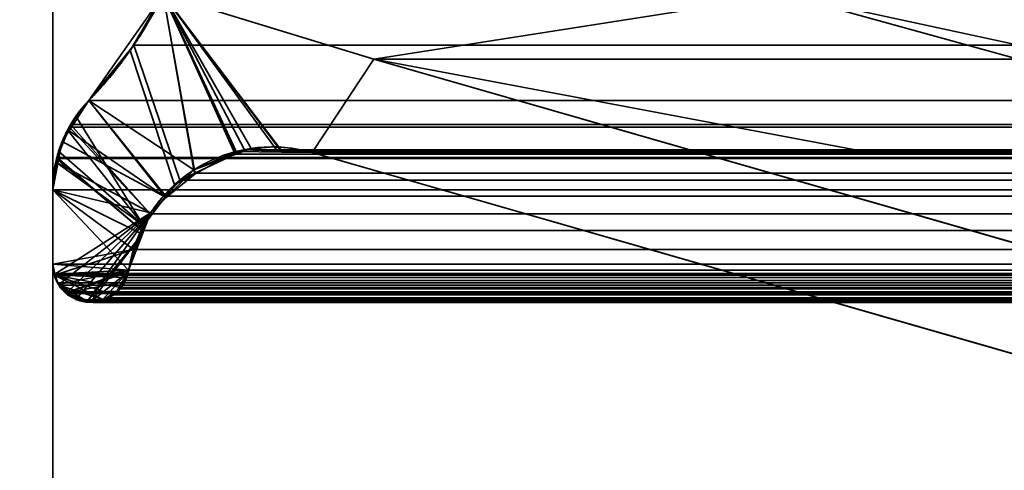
# Model space of a CAD drawing. Header units: millimetres. Extents: x -490 to 6690, y -115 to 132.
# Tile 269 of 656: x 1136.82 to 1142.2, y 1.4 to 3.86. Entities that reach past the tile are written whole.
import ezdxf

# ---------------------------------------------------------------- set-up
doc = ezdxf.new("R2010")
doc.units = ezdxf.units.MM
doc.layers.add('151', color=7, linetype='Continuous', true_color=0xffffff)

# ---------------------------------------------------------------- blocks, each defined once
blk = doc.blocks.new('UG_SURFACE_002')
at = {"layer": '151', "color": 252, "linetype": 'Continuous', "lineweight": 35}
for points in [[(2040, -6.2, 2201.9999), (2040, 113.2, 2201.9999), (960, 113.2, 2201.9999), (960, -6.2, 2201.9999)], [(1110, -6.2, 2052), (1110, 113.2, 2052), (1890, 113.2, 2052), (1890, -6.2, 2052)]]:
    blk.add_3dface(points, dxfattribs=at)
blk = doc.blocks.new('UG_SURFACE_112')
at = {"layer": '151', "color": 7, "linetype": 'Continuous', "lineweight": 35}
for points in [[(1136.75, -22, -8), (1136.75, 16, -8), (1137, 16, -8), (1137, -22, -8)], [(1137, -22, 2020), (1137, 16, 2020), (1136.75, 16, 2020.2501), (1136.75, -22, 2020.2501)], [(1137, 16, 2020), (1137, -22, 2020), (1137, -22, -8), (1137, 16, -8)]]:
    blk.add_3dface(points, dxfattribs=at)
blk = doc.blocks.new('UG_SURFACE_116')
at = {"layer": '151', "color": 14, "linetype": 'Continuous', "lineweight": 35}
for points in [[(1867.3, -10, 2024.3001), (1867.3, 19, 2024.3001), (1132.7, 19, 2024.3001), (1132.7, -10, 2024.3001)], [(1863.25, 16.25, 2020.2501), (1863.25, -22, 2020.2501), (1136.75, -22, 2020.2501), (1136.75, 16.25, 2020.2501)]]:
    blk.add_3dface(points, dxfattribs=at)
blk = doc.blocks.new('UG_SURFACE_117')
at = {"layer": '151', "color": 7, "linetype": 'Continuous', "lineweight": 35}
for points in [[(1136.75, 16, 2020.2501), (1136.75, -22, 2020.2501), (1863.25, -22, 2020.2501), (1863.25, 16, 2020.2501)], [(1136.75, -22, 2020.2501), (1136.75, 16, 2020.2501), (1137, 16, 2020), (1137, -22, 2020)], [(1863, 16, 2020), (1863, -22, 2020), (1137, -22, 2020), (1137, 16, 2020)]]:
    blk.add_3dface(points, dxfattribs=at)
blk = doc.blocks.new('UG_SURFACE_124')
at = {"layer": '151', "color": 46, "linetype": 'Continuous', "lineweight": 35}
for points in [[(1143.2828, 4.6276, 2013.7172), (1143.1928, 4.6515, 2013.8073), (1141, 4, 2016), (1144.9322, 3.15, 2012.0678)], [(1144.9322, 3.15, -8), (1141, 4, -8), (1143.2711, 4.6154, -8), (1143.2811, 4.6137, -8)], [(1137.424, 3.6946, 2019.5761), (1137.6036, 4, -8), (1137.1982, 3.4215, -8)], [(1137.1982, 3.4215, -8), (1137.6036, 4, -8), (1137.7716, 3.0426, -8)], [(1137.424, 3.6946, 2019.5761), (1137.6036, 4, 2019.3963), (1137.6036, 4, -8)], [(1137.6036, 4, 2019.3963), (1137.424, 3.6946, 2019.5761), (1137.6646, 2.9606, 2019.3355), (1137.7773, 3.0214, 2019.2227)], [(1137.6036, 4, -8), (1138.7532, 3.6468, -8), (1138.4176, 3.1368, -8), (1138.2493, 3.1481, -8)], [(1137.6036, 4, -8), (1138.0845, 3.1592, -8), (1138.0049, 3.1295, -8)], [(1138.2493, 3.1481, -8), (1138.0845, 3.1592, -8), (1137.6036, 4, -8)], [(1138.0049, 3.1295, -8), (1137.7716, 3.0426, -8), (1137.6036, 4, -8)], [(1138.7532, 3.6468, -8), (1137.6036, 4, -8), (1141, 4, -8)], [(1137.6036, 4, 2019.3963), (1138.0016, 3.1426, 2018.9984), (1138.2504, 3.1391, 2018.7497)], [(1138.2504, 3.1391, 2018.7497), (1138.4176, 3.1368, 2018.5823), (1138.7532, 3.6468, 2018.2469), (1137.6036, 4, 2019.3963)], [(1137.7773, 3.0214, 2019.2227), (1138.0004, 3.1419, 2018.9996), (1138.0016, 3.1426, 2018.9984), (1137.6036, 4, 2019.3963)], [(1141, 4, 2016), (1137.6036, 4, 2019.3963), (1138.7532, 3.6468, 2018.2469)], [(1141, 4, -8), (1144.0709, 3.15, -8), (1141.3919, 3.15, -8), (1138.7532, 3.6468, -8)], [(1138.7532, 3.6468, 2018.2469), (1141.3919, 3.15, 2015.6081), (1144.0709, 3.15, 2012.9292), (1141, 4, 2016)], [(1141, 4, -8), (1144.9322, 3.15, -8), (1144.0709, 3.15, -8)], [(1144.0709, 3.15, 2012.9292), (1144.9322, 3.15, 2012.0678), (1141, 4, 2016)], [(1137.1982, 3.4215, -8), (1137.1982, 3.4215, 2019.8019), (1137.424, 3.6946, 2019.5761)], [(1137.6137, 2.8944, 2019.3863), (1137.6646, 2.9606, 2019.3355), (1137.424, 3.6946, 2019.5761), (1137.1982, 3.4215, 2019.8019)], [(1142.6481, 1.9237, -8), (1138.4176, 3.1368, -8), (1138.7532, 3.6468, -8), (1142.8088, 2.4839, -8)], [(1142.8088, 2.4839, 2014.1912), (1138.7532, 3.6468, 2018.2469), (1138.4176, 3.1368, 2018.5823), (1142.6481, 1.9237, 2014.3518)], [(1138.7532, 3.6468, -8), (1141.3919, 3.15, -8), (1141.3919, 3.15, 2015.6081), (1138.7532, 3.6468, 2018.2469)], [(1142.8088, 2.4839, -8), (1138.7532, 3.6468, -8), (1138.7532, 3.6468, 2018.2469), (1142.8088, 2.4839, 2014.1912)], [(1137.0896, 3.2551, -8), (1137.1266, 3.3349, 2019.8734), (1137.1982, 3.4215, 2019.8019)], [(1137.1982, 3.4215, 2019.8019), (1137.1982, 3.4215, -8), (1137.0896, 3.2551, -8)], [(1137.7716, 3.0426, -8), (1137.6194, 2.8917, -8), (1137.0896, 3.2551, -8), (1137.1982, 3.4215, -8)], [(1137.495, 2.7402, 2019.505), (1137.6137, 2.8944, 2019.3863), (1137.1982, 3.4215, 2019.8019), (1137.1266, 3.3349, 2019.8734)], [(1137.0896, 3.2551, -8), (1137.0871, 3.2547, 2019.913), (1137.1266, 3.3349, 2019.8734)], [(1137.1266, 3.3349, 2019.8734), (1137.0871, 3.2547, 2019.913), (1137.495, 2.7402, 2019.505)], [(1137.0515, 3.1966, -8), (1137.0325, 3.1439, 2019.9676), (1137.0871, 3.2547, 2019.913)], [(1137.0871, 3.2547, 2019.913), (1137.0325, 3.1439, 2019.9676), (1137.495, 2.7402, 2019.505)], [(1137.0871, 3.2547, 2019.913), (1137.0896, 3.2551, -8), (1137.0515, 3.1966, -8)], [(1137.0515, 3.1966, -8), (1137.0896, 3.2551, -8), (1137.6194, 2.8917, -8)], [(1137.0325, 3.1439, 2019.9676), (1137.0515, 3.1966, -8), (1137.0287, 3.08, -8)], [(1137.6194, 2.8917, -8), (1137.5344, 2.8076, -8), (1137.0287, 3.08, -8), (1137.0515, 3.1966, -8)], [(1137.0287, 3.08, -8), (1137.0227, 3.0804, 2019.9773), (1137.0325, 3.1439, 2019.9676)], [(1137.495, 2.7402, 2019.505), (1137.0325, 3.1439, 2019.9676), (1137.0227, 3.0804, 2019.9773)], [(1137.7716, 3.0426, -8), (1138.0049, 3.1295, -8), (1138.0004, 3.1419, 2018.9996)], [(1138.0004, 3.1419, 2018.9996), (1137.7773, 3.0214, 2019.2227), (1137.7716, 3.0426, -8)], [(1138.0016, 3.1426, 2018.9984), (1138.0004, 3.1419, 2018.9996), (1138.0049, 3.1295, -8)], [(1138.0049, 3.1295, -8), (1138.0845, 3.1592, -8), (1138.0016, 3.1426, 2018.9984)], [(1138.2504, 3.1391, 2018.7497), (1138.0016, 3.1426, 2018.9984), (1138.0845, 3.1592, -8)], [(1138.0845, 3.1592, -8), (1138.2493, 3.1481, -8), (1138.2504, 3.1391, 2018.7497)], [(1138.2493, 3.1481, -8), (1138.4176, 3.1368, -8), (1138.4176, 3.1368, 2018.5823)], [(1138.4176, 3.1368, 2018.5823), (1138.2504, 3.1391, 2018.7497), (1138.2493, 3.1481, -8)], [(1138.4176, 3.1368, -8), (1142.6481, 1.9237, -8), (1142.6481, 1.9237, 2014.3518), (1138.4176, 3.1368, 2018.5823)], [(1144.0709, 3.15, 2012.9292), (1141.3919, 3.15, 2015.6081), (1141.3919, 3.15, -8), (1144.0709, 3.15, -8)], [(1137, 2.933, -8), (1137, 2.933, 2020), (1137.0227, 3.0804, 2019.9773)], [(1137.0227, 3.0804, 2019.9773), (1137.0287, 3.08, -8), (1137, 2.933, -8)], [(1137.4805, 2.6958, 2019.5196), (1137.495, 2.7402, 2019.505), (1137.0227, 3.0804, 2019.9773), (1137, 2.933, 2020)], [(1137, 2.933, -8), (1137.0287, 3.08, -8), (1137.5344, 2.8076, -8)], [(1137.6194, 2.8917, -8), (1137.7716, 3.0426, -8), (1137.7773, 3.0214, 2019.2227)], [(1137.7773, 3.0214, 2019.2227), (1137.6646, 2.9606, 2019.3355), (1137.6194, 2.8917, -8)], [(1137.6646, 2.9606, 2019.3355), (1137.6137, 2.8944, 2019.3863), (1137.6194, 2.8917, -8)], [(1137, 2.933, -8), (1137, 2.5278, -8), (1137, 2.5278, 2020), (1137, 2.933, 2020)], [(1137.5344, 2.8076, -8), (1137.0116, 2.4742, -8), (1137, 2.5278, -8), (1137, 2.933, -8)], [(1137.4149, 2.4958, 2019.5851), (1137, 2.933, 2020), (1137, 2.5278, 2020)], [(1137, 2.933, 2020), (1137.4149, 2.4958, 2019.5851), (1137.4805, 2.6958, 2019.5196)], [(1137.6137, 2.8944, 2019.3863), (1137.495, 2.7402, 2019.505), (1137.5344, 2.8076, -8)], [(1137.5344, 2.8076, -8), (1137.6194, 2.8917, -8), (1137.6137, 2.8944, 2019.3863)], [(1137.0355, 2.4189, -8), (1137.0187, 2.4414, -8), (1137.0116, 2.4742, -8), (1137.5344, 2.8076, -8)], [(1137.5344, 2.8076, -8), (1137.0732, 2.3696, -8), (1137.0715, 2.3705, -8), (1137.0355, 2.4189, -8)], [(1137.128, 2.3393, -8), (1137.0732, 2.3696, -8), (1137.5344, 2.8076, -8)], [(1137.1881, 2.3248, -8), (1137.149, 2.3278, -8), (1137.128, 2.3393, -8), (1137.5344, 2.8076, -8)], [(1137.1881, 2.3248, -8), (1137.5344, 2.8076, -8), (1137.4906, 2.6934, -8)], [(1137.4906, 2.6934, -8), (1137.5344, 2.8076, -8), (1137.495, 2.7402, 2019.505)], [(1137.2077, 2.3233, -8), (1137.1881, 2.3248, -8), (1137.4906, 2.6934, -8)], [(1137.2077, 2.3233, -8), (1137.4906, 2.6934, -8), (1137.4149, 2.4958, -8), (1137.4109, 2.4854, -8)], [(1137.4149, 2.4958, -8), (1137.4906, 2.6934, -8), (1137.4805, 2.6958, 2019.5196)], [(1137.4805, 2.6958, 2019.5196), (1137.4149, 2.4958, 2019.5851), (1137.4149, 2.4958, -8)], [(1137.495, 2.7402, 2019.505), (1137.4805, 2.6958, 2019.5196), (1137.4906, 2.6934, -8)], [(1137, 2.5278, -8), (1137.0116, 2.4742, -8), (1137.0081, 2.474, 2019.9919)], [(1137.0081, 2.474, 2019.9919), (1137.0053, 2.4808, 2019.9947), (1137, 2.5278, -8)], [(1137.0053, 2.4808, 2019.9947), (1137, 2.5278, 2020), (1137, 2.5278, -8)], [(1137, 2.5278, 2020), (1137.0053, 2.4808, 2019.9947), (1137.0081, 2.474, 2019.9919), (1137.4149, 2.4958, 2019.5851)], [(1137.4149, 2.4958, 2019.5851), (1137.0081, 2.474, 2019.9919), (1137.0302, 2.4196, 2019.9697), (1137.0325, 2.4171, 2019.9676)], [(1137.0302, 2.4196, 2019.9697), (1137.0081, 2.474, 2019.9919), (1137.0116, 2.4742, -8)], [(1137.0116, 2.4742, -8), (1137.0187, 2.4414, -8), (1137.0302, 2.4196, 2019.9697)], [(1137.0325, 2.4171, 2019.9676), (1137.0745, 2.3719, 2019.9256), (1137.4149, 2.4958, 2019.5851)], [(1137.4116, 2.4855, 2019.5885), (1137.4149, 2.4958, 2019.5851), (1137.0745, 2.3719, 2019.9256)], [(1137.3935, 2.4312, 2019.6064), (1137.3942, 2.432, 2019.6059), (1137.4116, 2.4855, 2019.5885), (1137.0745, 2.3719, 2019.9256)], [(1137.2726, 2.334, -8), (1137.2371, 2.321, -8), (1137.2077, 2.3233, -8), (1137.4109, 2.4854, -8)], [(1137.2726, 2.334, -8), (1137.4109, 2.4854, -8), (1137.3523, 2.383, -8), (1137.3303, 2.3613, -8)], [(1137.4109, 2.4854, -8), (1137.3905, 2.4323, -8), (1137.3832, 2.4133, -8), (1137.3523, 2.383, -8)], [(1137.3905, 2.4323, -8), (1137.4109, 2.4854, -8), (1137.4116, 2.4855, 2019.5885)], [(1137.4116, 2.4855, 2019.5885), (1137.3942, 2.432, 2019.6059), (1137.3905, 2.4323, -8)], [(1137.4109, 2.4854, -8), (1137.4149, 2.4958, -8), (1137.4149, 2.4958, 2019.5851)], [(1137.4149, 2.4958, 2019.5851), (1137.4116, 2.4855, 2019.5885), (1137.4109, 2.4854, -8)], [(1137.0187, 2.4414, -8), (1137.0355, 2.4189, -8), (1137.0325, 2.4171, 2019.9676)], [(1137.0325, 2.4171, 2019.9676), (1137.0302, 2.4196, 2019.9697), (1137.0187, 2.4414, -8)], [(1137.0745, 2.3719, 2019.9256), (1137.3551, 2.3805, 2019.645), (1137.3935, 2.4312, 2019.6064)], [(1137.3523, 2.383, -8), (1137.3832, 2.4133, -8), (1137.3935, 2.4312, 2019.6064)], [(1137.3935, 2.4312, 2019.6064), (1137.3551, 2.3805, 2019.645), (1137.3523, 2.383, -8)], [(1137.3832, 2.4133, -8), (1137.3905, 2.4323, -8), (1137.3935, 2.4312, 2019.6064)], [(1137.3942, 2.432, 2019.6059), (1137.3935, 2.4312, 2019.6064), (1137.3905, 2.4323, -8)], [(1137.0745, 2.3719, 2019.9256), (1137.0325, 2.4171, 2019.9676), (1137.0355, 2.4189, -8)], [(1137.0355, 2.4189, -8), (1137.0715, 2.3705, -8), (1137.0745, 2.3719, 2019.9256)], [(1137.0715, 2.3705, -8), (1137.0732, 2.3696, -8), (1137.0745, 2.3719, 2019.9256)], [(1137.0871, 2.3581, 2019.913), (1137.0745, 2.3719, 2019.9256), (1137.0732, 2.3696, -8)], [(1137.0732, 2.3696, -8), (1137.128, 2.3393, -8), (1137.1275, 2.3424, 2019.8724)], [(1137.1275, 2.3424, 2019.8724), (1137.0871, 2.3581, 2019.913), (1137.0732, 2.3696, -8)], [(1137.3551, 2.3805, 2019.645), (1137.0745, 2.3719, 2019.9256), (1137.207, 2.3243, 2019.793), (1137.2738, 2.3348, 2019.7263)], [(1137.0745, 2.3719, 2019.9256), (1137.0871, 2.3581, 2019.913), (1137.1275, 2.3424, 2019.8724)], [(1137.1275, 2.3424, 2019.8724), (1137.1837, 2.3206, 2019.8164), (1137.1877, 2.3212, 2019.8123), (1137.0745, 2.3719, 2019.9256)], [(1137.1877, 2.3212, 2019.8123), (1137.207, 2.3243, 2019.793), (1137.0745, 2.3719, 2019.9256)], [(1137.3314, 2.3618, 2019.6686), (1137.3508, 2.3749, 2019.6493), (1137.3551, 2.3805, 2019.645), (1137.2738, 2.3348, 2019.7263)], [(1137.3303, 2.3613, -8), (1137.3523, 2.383, -8), (1137.3551, 2.3805, 2019.645)], [(1137.3551, 2.3805, 2019.645), (1137.3508, 2.3749, 2019.6493), (1137.3303, 2.3613, -8)], [(1137.3508, 2.3749, 2019.6493), (1137.3314, 2.3618, 2019.6686), (1137.3303, 2.3613, -8)], [(1137.1275, 2.3424, 2019.8724), (1137.128, 2.3393, -8), (1137.149, 2.3278, -8)], [(1137.1837, 2.3206, 2019.8164), (1137.1275, 2.3424, 2019.8724), (1137.149, 2.3278, -8)], [(1137.149, 2.3278, -8), (1137.1881, 2.3248, -8), (1137.1877, 2.3212, 2019.8123)], [(1137.1877, 2.3212, 2019.8123), (1137.1837, 2.3206, 2019.8164), (1137.149, 2.3278, -8)], [(1137.207, 2.3243, 2019.793), (1137.1877, 2.3212, 2019.8123), (1137.1881, 2.3248, -8)], [(1137.1881, 2.3248, -8), (1137.2077, 2.3233, -8), (1137.207, 2.3243, 2019.793)], [(1137.2738, 2.3348, 2019.7263), (1137.207, 2.3243, 2019.793), (1137.2371, 2.321, -8)], [(1137.207, 2.3243, 2019.793), (1137.2077, 2.3233, -8), (1137.2371, 2.321, -8)], [(1137.2371, 2.321, -8), (1137.2726, 2.334, -8), (1137.2738, 2.3348, 2019.7263)], [(1137.2726, 2.334, -8), (1137.3202, 2.3513, -8), (1137.3314, 2.3618, 2019.6686)], [(1137.3314, 2.3618, 2019.6686), (1137.2964, 2.3384, 2019.7036), (1137.2726, 2.334, -8)], [(1137.3303, 2.3613, -8), (1137.3202, 2.3513, -8), (1137.2726, 2.334, -8)], [(1137.2964, 2.3384, 2019.7036), (1137.2738, 2.3348, 2019.7263), (1137.2726, 2.334, -8)], [(1137.2738, 2.3348, 2019.7263), (1137.2964, 2.3384, 2019.7036), (1137.3314, 2.3618, 2019.6686)], [(1137.3202, 2.3513, -8), (1137.3303, 2.3613, -8), (1137.3314, 2.3618, 2019.6686)]]:
    blk.add_3dface(points, dxfattribs=at)
blk = doc.blocks.new('UG_SURFACE_125')
at = {"layer": '151', "color": 46, "linetype": 'Continuous', "lineweight": 35}
for points in [[(1144.9322, 3.15, 2012.0678), (1141, 4, 2016), (1143.222, 4.6361, 2013.778), (1143.3054, 4.6169, 2013.6945)], [(1862.5941, 3.6691, 2019.5942), (1137.6036, 4, 2019.3963), (1137.4438, 3.7233, 2019.5563)], [(1137.7753, 3.0244, 2019.2246), (1137.694, 2.986, 2019.3059), (1137.4438, 3.7233, 2019.5563), (1137.6036, 4, 2019.3963)], [(1862.5941, 3.6691, 2019.5942), (1862.3964, 4, 2019.3963), (1137.6036, 4, 2019.3963)], [(1137.6036, 4, 2019.3963), (1138.7532, 3.6468, 2018.2469), (1138.4176, 3.1368, 2018.5823), (1138.2272, 3.145, 2018.7726)], [(1137.6036, 4, 2019.3963), (1137.997, 3.1292, 2019.0029), (1137.7753, 3.0244, 2019.2246)], [(1137.6036, 4, 2019.3963), (1138.0469, 3.1528, 2018.9531), (1137.997, 3.1292, 2019.0029)], [(1138.7532, 3.6468, 2018.2469), (1137.6036, 4, 2019.3963), (1141, 4, 2016)], [(1138.2272, 3.145, 2018.7726), (1138.0469, 3.1528, 2018.9531), (1137.6036, 4, 2019.3963)], [(1141, 4, 2016), (1144.0709, 3.15, 2012.9292), (1141.3919, 3.15, 2015.6081), (1138.7532, 3.6468, 2018.2469)], [(1141, 4, 2016), (1144.9322, 3.15, 2012.0678), (1144.0709, 3.15, 2012.9292)], [(1137.4438, 3.7233, 2019.5563), (1137.1982, 3.4215, 2019.8019), (1862.8018, 3.4215, 2019.8019)], [(1137.1982, 3.4215, 2019.8019), (1137.4438, 3.7233, 2019.5563), (1137.694, 2.986, 2019.3059), (1137.6177, 2.9002, 2019.3822)], [(1137.4438, 3.7233, 2019.5563), (1862.8018, 3.4215, 2019.8019), (1862.5941, 3.6691, 2019.5942)], [(1142.6481, 1.9237, 2014.3518), (1138.4176, 3.1368, 2018.5823), (1138.7532, 3.6468, 2018.2469), (1142.8088, 2.4839, 2014.1912)], [(1142.8088, 2.4839, 2014.1912), (1138.7532, 3.6468, 2018.2469), (1861.2468, 3.6468, 2018.2469), (1857.1912, 2.4839, 2014.1912)], [(1138.7532, 3.6468, 2018.2469), (1141.3919, 3.15, 2015.6081), (1858.6081, 3.15, 2015.6081), (1861.2468, 3.6468, 2018.2469)], [(1137.1982, 3.4215, 2019.8019), (1137.0982, 3.2908, 2019.9018), (1862.9071, 3.2739, 2019.907)], [(1137.6177, 2.9002, 2019.3822), (1137.5319, 2.8036, 2019.4681), (1137.0982, 3.2908, 2019.9018), (1137.1982, 3.4215, 2019.8019)], [(1862.9071, 3.2739, 2019.907), (1862.8018, 3.4215, 2019.8019), (1137.1982, 3.4215, 2019.8019)], [(1137.0982, 3.2908, 2019.9018), (1137.0921, 3.2762, 2019.908), (1862.9071, 3.2739, 2019.907)], [(1137.0921, 3.2762, 2019.908), (1137.0982, 3.2908, 2019.9018), (1137.5319, 2.8036, 2019.4681)], [(1862.9071, 3.2739, 2019.907), (1137.0921, 3.2762, 2019.908), (1137.0238, 3.1105, 2019.9761)], [(1137.5319, 2.8036, 2019.4681), (1137.4887, 2.7112, 2019.5112), (1137.0238, 3.1105, 2019.9761), (1137.0921, 3.2762, 2019.908)], [(1137.0238, 3.1105, 2019.9761), (1862.9247, 3.2492, 2019.9246), (1862.9071, 3.2739, 2019.907)], [(1137.0238, 3.1105, 2019.9761), (1862.976, 3.1104, 2019.9759), (1862.9247, 3.2492, 2019.9246)], [(1137.997, 3.1292, 2019.0029), (1862.003, 3.1292, 2019.0029), (1862.2247, 3.0244, 2019.2246), (1137.7753, 3.0244, 2019.2246)], [(1861.9531, 3.1528, 2018.9531), (1137.997, 3.1292, 2019.0029), (1138.0469, 3.1528, 2018.9531)], [(1861.9531, 3.1528, 2018.9531), (1862.003, 3.1292, 2019.0029), (1137.997, 3.1292, 2019.0029)], [(1138.0469, 3.1528, 2018.9531), (1138.2272, 3.145, 2018.7726), (1861.7728, 3.145, 2018.7726), (1861.9531, 3.1528, 2018.9531)], [(1138.4176, 3.1368, 2018.5823), (1861.5824, 3.1368, 2018.5823), (1861.7728, 3.145, 2018.7726), (1138.2272, 3.145, 2018.7726)], [(1138.4176, 3.1368, 2018.5823), (1142.6481, 1.9237, 2014.3518), (1857.3519, 1.9237, 2014.3518), (1861.5824, 3.1368, 2018.5823)], [(1855.9291, 3.15, 2012.9292), (1858.6081, 3.15, 2015.6081), (1141.3919, 3.15, 2015.6081), (1144.0709, 3.15, 2012.9292)], [(1137.0213, 3.1045, 2019.9788), (1137, 2.933, 2020), (1862.9799, 3.0997, 2019.98)], [(1137.4887, 2.7112, 2019.5112), (1137.441, 2.6087, 2019.5589), (1137, 2.933, 2020), (1137.0213, 3.1045, 2019.9788)], [(1137, 2.933, 2020), (1863, 2.933, 2020), (1862.9799, 3.0997, 2019.98)], [(1137.0238, 3.1105, 2019.9761), (1137.0213, 3.1045, 2019.9788), (1862.9799, 3.0997, 2019.98)], [(1137.0213, 3.1045, 2019.9788), (1137.0238, 3.1105, 2019.9761), (1137.4887, 2.7112, 2019.5112)], [(1862.9799, 3.0997, 2019.98), (1862.976, 3.1104, 2019.9759), (1137.0238, 3.1105, 2019.9761)], [(1137.694, 2.986, 2019.3059), (1137.7753, 3.0244, 2019.2246), (1862.2247, 3.0244, 2019.2246), (1862.306, 2.986, 2019.3059)], [(1862.3823, 2.9002, 2019.3822), (1137.6177, 2.9002, 2019.3822), (1137.694, 2.986, 2019.3059)], [(1862.306, 2.986, 2019.3059), (1862.3823, 2.9002, 2019.3822), (1137.694, 2.986, 2019.3059)], [(1137, 2.933, 2020), (1137, 2.5278, 2020), (1863, 2.5278, 2020), (1863, 2.933, 2020)], [(1137, 2.5278, 2020), (1137, 2.933, 2020), (1137.441, 2.6087, 2019.5589)], [(1137.5319, 2.8036, 2019.4681), (1137.6177, 2.9002, 2019.3822), (1862.3823, 2.9002, 2019.3822), (1862.4681, 2.8036, 2019.4681)], [(1862.5113, 2.7112, 2019.5112), (1137.4887, 2.7112, 2019.5112), (1137.5319, 2.8036, 2019.4681)], [(1862.4681, 2.8036, 2019.4681), (1862.5113, 2.7112, 2019.5112), (1137.5319, 2.8036, 2019.4681)], [(1137.441, 2.6087, 2019.5589), (1137.4887, 2.7112, 2019.5112), (1862.5113, 2.7112, 2019.5112), (1862.559, 2.6087, 2019.5589)], [(1137.441, 2.6087, 2019.5589), (1137.0099, 2.4683, 2019.9902), (1137.006, 2.478, 2019.994), (1137, 2.5278, 2020)], [(1137.0099, 2.4683, 2019.9902), (1137.441, 2.6087, 2019.5589), (1137.4149, 2.4958, 2019.5851), (1137.4029, 2.4564, 2019.5971)], [(1862.559, 2.6087, 2019.5589), (1137.4149, 2.4958, 2019.5851), (1137.441, 2.6087, 2019.5589)], [(1862.559, 2.6087, 2019.5589), (1862.5851, 2.4958, 2019.5851), (1137.4149, 2.4958, 2019.5851)], [(1863, 2.5278, 2020), (1137, 2.5278, 2020), (1137.006, 2.478, 2019.994)], [(1862.994, 2.478, 2019.994), (1863, 2.5278, 2020), (1137.006, 2.478, 2019.994)], [(1137.006, 2.478, 2019.994), (1137.0099, 2.4683, 2019.9902), (1862.9901, 2.4683, 2019.9902), (1862.994, 2.478, 2019.994)], [(1862.5851, 2.4958, 2019.5851), (1862.5971, 2.4564, 2019.5971), (1137.4029, 2.4564, 2019.5971), (1137.4149, 2.4958, 2019.5851)], [(1862.9742, 2.4272, 2019.9742), (1137.0099, 2.4683, 2019.9902), (1137.0258, 2.4272, 2019.9742)], [(1862.9742, 2.4272, 2019.9742), (1862.9901, 2.4683, 2019.9902), (1137.0099, 2.4683, 2019.9902)], [(1137.0099, 2.4683, 2019.9902), (1137.4029, 2.4564, 2019.5971), (1137.3976, 2.439, 2019.6023), (1137.3738, 2.4019, 2019.6261)], [(1137.0099, 2.4683, 2019.9902), (1137.3286, 2.3606, 2019.6714), (1137.3103, 2.3454, 2019.6898), (1137.2744, 2.3349, 2019.7256)], [(1137.3738, 2.4019, 2019.6261), (1137.3686, 2.3936, 2019.6314), (1137.3286, 2.3606, 2019.6714), (1137.0099, 2.4683, 2019.9902)], [(1137.036, 2.414, 2019.964), (1137.0258, 2.4272, 2019.9742), (1137.0099, 2.4683, 2019.9902), (1137.2744, 2.3349, 2019.7256)], [(1137.0258, 2.4272, 2019.9742), (1137.036, 2.414, 2019.964), (1862.964, 2.414, 2019.964), (1862.9742, 2.4272, 2019.9742)], [(1862.6024, 2.439, 2019.6023), (1137.3738, 2.4019, 2019.6261), (1137.3976, 2.439, 2019.6023)], [(1862.6024, 2.439, 2019.6023), (1862.6262, 2.4019, 2019.6261), (1137.3738, 2.4019, 2019.6261)], [(1137.3976, 2.439, 2019.6023), (1862.5971, 2.4564, 2019.5971), (1862.6024, 2.439, 2019.6023)], [(1137.3976, 2.439, 2019.6023), (1137.4029, 2.4564, 2019.5971), (1862.5971, 2.4564, 2019.5971)], [(1862.964, 2.414, 2019.964), (1137.036, 2.414, 2019.964), (1137.0643, 2.3771, 2019.9356)], [(1137.036, 2.414, 2019.964), (1137.1325, 2.334, 2019.8674), (1137.1304, 2.3343, 2019.8696), (1137.0788, 2.3677, 2019.9213)], [(1137.036, 2.414, 2019.964), (1137.1917, 2.3244, 2019.8083), (1137.1325, 2.334, 2019.8674)], [(1137.2086, 2.3216, 2019.7914), (1137.1917, 2.3244, 2019.8083), (1137.036, 2.414, 2019.964), (1137.2744, 2.3349, 2019.7256)], [(1137.0788, 2.3677, 2019.9213), (1137.0643, 2.3771, 2019.9356), (1137.036, 2.414, 2019.964)], [(1862.9357, 2.3771, 2019.9356), (1862.964, 2.414, 2019.964), (1137.0643, 2.3771, 2019.9356)], [(1137.0643, 2.3771, 2019.9356), (1137.0788, 2.3677, 2019.9213), (1862.9212, 2.3677, 2019.9213), (1862.9357, 2.3771, 2019.9356)], [(1862.8696, 2.3343, 2019.8696), (1137.0788, 2.3677, 2019.9213), (1137.1304, 2.3343, 2019.8696)], [(1862.8696, 2.3343, 2019.8696), (1862.9212, 2.3677, 2019.9213), (1137.0788, 2.3677, 2019.9213)], [(1862.6314, 2.3936, 2019.6314), (1137.3286, 2.3606, 2019.6714), (1137.3686, 2.3936, 2019.6314)], [(1862.6314, 2.3936, 2019.6314), (1862.6714, 2.3606, 2019.6714), (1137.3286, 2.3606, 2019.6714)], [(1137.3686, 2.3936, 2019.6314), (1862.6262, 2.4019, 2019.6261), (1862.6314, 2.3936, 2019.6314)], [(1137.3686, 2.3936, 2019.6314), (1137.3738, 2.4019, 2019.6261), (1862.6262, 2.4019, 2019.6261)], [(1137.1304, 2.3343, 2019.8696), (1137.1325, 2.334, 2019.8674), (1862.8675, 2.334, 2019.8674), (1862.8696, 2.3343, 2019.8696)], [(1137.1917, 2.3244, 2019.8083), (1862.8083, 2.3244, 2019.8083), (1862.8675, 2.334, 2019.8674), (1137.1325, 2.334, 2019.8674)], [(1137.2086, 2.3216, 2019.7914), (1862.7914, 2.3216, 2019.7914), (1862.8083, 2.3244, 2019.8083), (1137.1917, 2.3244, 2019.8083)], [(1137.2744, 2.3349, 2019.7256), (1137.2217, 2.3195, 2019.7783), (1137.2086, 2.3216, 2019.7914)], [(1862.7783, 2.3195, 2019.7783), (1137.2086, 2.3216, 2019.7914), (1137.2217, 2.3195, 2019.7783)], [(1862.7783, 2.3195, 2019.7783), (1862.7914, 2.3216, 2019.7914), (1137.2086, 2.3216, 2019.7914)], [(1137.2217, 2.3195, 2019.7783), (1862.7256, 2.3349, 2019.7256), (1862.7783, 2.3195, 2019.7783)], [(1137.2217, 2.3195, 2019.7783), (1137.2744, 2.3349, 2019.7256), (1862.7256, 2.3349, 2019.7256)], [(1862.6897, 2.3454, 2019.6898), (1137.2744, 2.3349, 2019.7256), (1137.3103, 2.3454, 2019.6898)], [(1862.6897, 2.3454, 2019.6898), (1862.7256, 2.3349, 2019.7256), (1137.2744, 2.3349, 2019.7256)], [(1137.3103, 2.3454, 2019.6898), (1862.6714, 2.3606, 2019.6714), (1862.6897, 2.3454, 2019.6898)], [(1137.3103, 2.3454, 2019.6898), (1137.3286, 2.3606, 2019.6714), (1862.6714, 2.3606, 2019.6714)]]:
    blk.add_3dface(points, dxfattribs=at)
blk = doc.blocks.new('UG_SURFACE_143')
at = {"layer": '151', "color": 254, "linetype": 'Continuous', "lineweight": 35}
for points in [[(1873.25, 111.75, 2030.2501), (1126.75, 111.75, 2030.2501), (1126.75, -10, 2030.2501), (1873.25, -10, 2030.2501)], [(1867.4999, 21, 2024.4999), (1867.4999, -8, 2024.4999), (1132.5001, -8, 2024.4999), (1132.5001, 21, 2024.4999)]]:
    blk.add_3dface(points, dxfattribs=at)

msp = doc.modelspace()

# ---------------------------------------------------------------- linework, layer by layer
at = {"layer": '151', "color": 253, "linetype": 'Continuous', "lineweight": -3}
for p, q in [((1137, 16, 2020), (1137, -22, 2020)), ((1137, 16, -8), (1137, -22, -8)), ((1137, 16, 2020), (1137, -22, 2020)), ((1138.7531, 3.6468, -8), (1138.7531, 3.6468, 2018.2469)), ((1141.3919, 3.15, 2015.6081), (1138.7531, 3.6468, 2018.2469)), ((1138.7531, 3.6468, -8), (1141.3919, 3.15, -8)), ((1138.7531, 3.6468, 2018.2469), (1142.8088, 2.4839, 2014.1912)), ((1138.7531, 3.6468, 2018.2469), (1142.8088, 2.4839, 2014.1912)), ((1142.8088, 2.4839, -8), (1138.7531, 3.6468, -8)), ((1141.3919, 3.15, 2015.6081), (1138.7531, 3.6468, 2018.2469)), ((1138.7531, 3.6468, 2018.2469), (1861.2469, 3.6468, 2018.2469)), ((1862.8018, 3.4215, 2019.8018), (1137.1982, 3.4215, 2019.8018)), ((1137.1982, 3.4215, 2019.8018), (1137.1982, 3.4215, -8)), ((1138.4177, 3.1368, 2018.5823), (1142.6482, 1.9237, 2014.3518)), ((1138.4177, 3.1368, -8), (1142.6482, 1.9237, -8)), ((1861.5823, 3.1368, 2018.5823), (1138.4177, 3.1368, 2018.5823)), ((1138.4177, 3.1368, 2018.5823), (1138.4177, 3.1368, -8)), ((1138.4177, 3.1368, 2018.5823), (1142.6482, 1.9237, 2014.3518)), ((1141.3919, 3.15, 2015.6081), (1858.6081, 3.15, 2015.6081)), ((1141.3919, 3.15, 2015.6081), (1144.0709, 3.15, 2012.9291)), ((1141.3919, 3.15, -8), (1144.0709, 3.15, -8)), ((1141.3919, 3.15, -8), (1141.3919, 3.15, 2015.6081)), ((1144.0709, 3.15, 2012.9291), (1141.3919, 3.15, 2015.6081)), ((1137, 2.5278, 2020), (1137, 2.933, 2020)), ((1137, 2.933, -8), (1137, 2.5278, -8)), ((1137, 2.933, 2020), (1137, 2.933, -8)), ((1137, 2.933, 2020), (1137, 2.5278, 2020)), ((1863, 2.933, 2020), (1137, 2.933, 2020)), ((1137, 2.5278, 2020), (1137, 2.5278, -8)), ((1863, 2.5278, 2020), (1137, 2.5278, 2020)), ((1137.4149, 2.4958, 2019.5851), (1137.4149, 2.4958, -8)), ((1862.5851, 2.4958, 2019.5851), (1137.4149, 2.4958, 2019.5851))]:
    msp.add_line(p, q, dxfattribs=at)
for centre, radius, start, end in [((1135.6022, 4.9713, -8), 2.2246, 315.8403, 334.1109), ((1138.199, 2.3741, -8), 0.7934, 74.0002, 171.1778)]:
    msp.add_arc(centre, radius, start, end, dxfattribs=at)
at = {"layer": '151', "color": 253, "linetype": 'Continuous', "lineweight": -3, "extrusion": (0, 0, -1)}
for centre, radius, start, end in [((-1137.7013, 2.933, 8), 0.7013, 0, 44.1597), ((-1137.2087, 2.5278, 8), 0.2087, 188.8222, 0)]:
    msp.add_arc(centre, radius, start, end, dxfattribs=at)
at = {"layer": '151', "color": 253, "linetype": 'Continuous', "lineweight": -3}
for points, knots in [([(1137.1982, 3.4215, 2019.8018), (1137.2421, 3.4667, 2019.7579), (1137.2847, 3.5144, 2019.7153), (1137.3667, 3.615, 2019.6333), (1137.4062, 3.6679, 2019.5938), (1137.5021, 3.8093, 2019.4979), (1137.5559, 3.9018, 2019.4441), (1137.6036, 4, 2019.3964)], [0, 0, 0, 0, 0.281281, 0.281281, 0.562645, 0.562645, 1, 1, 1, 1]), ([(1137, 2.933, 2020), (1137, 2.9623, 2020), (1137.0019, 2.9918, 2019.9981), (1137.0091, 3.0491, 2019.9909), (1137.0144, 3.0773, 2019.9856), (1137.0282, 3.1317, 2019.9718), (1137.0366, 3.1583, 2019.9634), (1137.0561, 3.2091, 2019.9439), (1137.0671, 3.2336, 2019.9329), (1137.0853, 3.2685, 2019.9147), (1137.0916, 3.2798, 2019.9084), (1137.1274, 3.34, 2019.8726), (1137.1615, 3.3837, 2019.8385), (1137.1982, 3.4215, 2019.8018)], [0, 0, 0, 0, 0.150516, 0.150516, 0.298915, 0.298915, 0.447189, 0.447189, 0.595326, 0.595326, 0.669116, 0.669116, 1, 1, 1, 1]), ([(1138.4177, 3.1368, 2018.5823), (1138.2195, 3.1936, 2018.7805), (1138.0129, 3.1736, 2018.9871), (1137.6406, 2.9759, 2019.3594), (1137.4587, 2.7776, 2019.5413), (1137.4149, 2.4958, 2019.5851)], [0, 0, 0, 0, 0.5, 0.5, 1, 1, 1, 1]), ([(1137.4149, 2.4958, 2019.5851), (1137.4118, 2.4756, 2019.5882), (1137.4057, 2.4562, 2019.5943), (1137.3896, 2.422, 2019.6104), (1137.3796, 2.4067, 2019.6204), (1137.3513, 2.3731, 2019.6487), (1137.3312, 2.3571, 2019.6688), (1137.2822, 2.3298, 2019.7178), (1137.2518, 2.3213, 2019.7482), (1137.1911, 2.3176, 2019.8089), (1137.1598, 2.3224, 2019.8402), (1137.1071, 2.3438, 2019.8929), (1137.0844, 2.3579, 2019.9156), (1137.0499, 2.3909, 2019.9501), (1137.0366, 2.4077, 2019.9634), (1137.0174, 2.4424, 2019.9826), (1137.0105, 2.4597, 2019.9895), (1137.0021, 2.4939, 2019.9979), (1137, 2.5109, 2020), (1137, 2.5278, 2020)], [0, 0, 0, 0, 0.081086, 0.081086, 0.161181, 0.161181, 0.286541, 0.286541, 0.455053, 0.455053, 0.626195, 0.626195, 0.761107, 0.761107, 0.858048, 0.858048, 0.934021, 0.934021, 1, 1, 1, 1])]:
    msp.add_open_spline(points, degree=3, knots=knots, dxfattribs=at)
for points, weights in [([(1137.6036, 4, 2019.3964), (1137.526, 3.8401, 2019.474), (1137.4318, 3.6891, 2019.5682), (1137.322, 3.549, 2019.678), (1137.1982, 3.4215, 2019.8018)], [1, 0.993658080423, 0.991544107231, 0.993658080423, 1]), ([(1137, 2.933, 2020), (1137, 3.0698, 2020), (1137.0347, 3.2034, 2019.9653), (1137.1029, 3.3234, 2019.8971), (1137.1982, 3.4215, 2019.8018)], [1, 0.963330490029, 0.951107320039, 0.963330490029, 1]), ([(1137.4149, 2.4958, 2019.5851), (1137.4699, 2.8497, 2019.5301), (1137.7093, 3.14, 2019.2907), (1138.0734, 3.2355, 2018.9266), (1138.4177, 3.1368, 2018.5823)], [1, 0.830729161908, 0.774305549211, 0.830729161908, 1])]:
    msp.add_rational_spline(points, weights, degree=4, dxfattribs=at)
msp.add_rational_spline([(1137.4149, 2.4958, 2019.5851), (1137.4041, 2.4257, 2019.5959), (1137.3568, 2.3408, 2019.6432), (1137.2633, 2.3142, 2019.7367), (1137.122, 2.3251, 2019.878), (1137.0337, 2.3657, 2019.9663), (1137, 2.4569, 2020), (1137, 2.5278, 2020)], [1, 1, 0.952756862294, 1, 1, 0.952756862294, 1, 1], degree=4, knots=[0, 0, 0, 0, 0, 0.5, 0.5, 0.5, 1, 1, 1, 1, 1], dxfattribs=at)

# ---------------------------------------------------------------- block references
for name in ['UG_SURFACE_002', 'UG_SURFACE_143', 'UG_SURFACE_116', 'UG_SURFACE_112', 'UG_SURFACE_117', 'UG_SURFACE_124', 'UG_SURFACE_125']:
    msp.add_blockref(name, (0, 0), dxfattribs=at)

doc.saveas('drawing.dxf')
